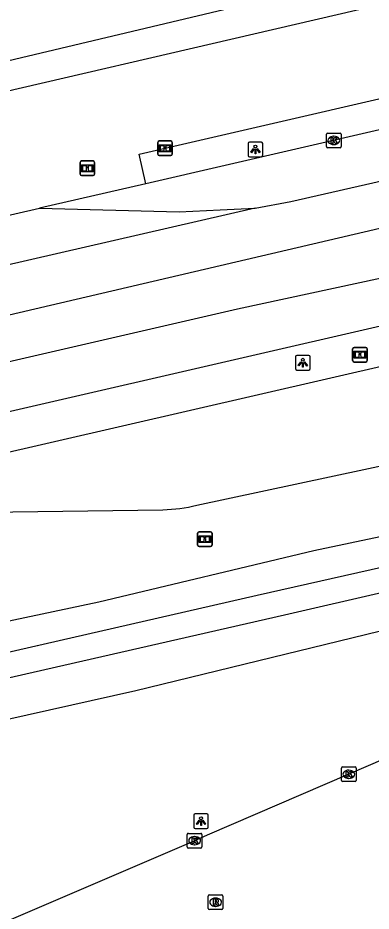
# Model space of a CAD drawing. Extents: x 156414 to 157775, y 382335 to 383765.
# Drawn here: x 157465.7 to 157489.8, y 383062.8 to 383123.7 of the extents above; entities that cross this region are included whole.
import ezdxf

# ---------------------------------------------------------------- set-up
doc = ezdxf.new("R2010")
doc.units = 0
for name, color, linetype in [('IMGEO_Berm_groen', 7, 'Continuous'), ('IMGEO_Informatiebord', 7, 'Continuous'), ('IMGEO_Kolk', 7, 'Continuous'), ('IMGEO_Lichtpunt', 7, 'Continuous'), ('IMGEO_Parkeervlak_open', 7, 'Continuous'), ('IMGEO_Rijbaan_lokaal_gesloten', 7, 'Continuous'), ('IMGEO_Rijbaan_regionaal_gesloten', 7, 'Continuous'), ('IMGEO_Rioolput', 7, 'Continuous'), ('IMGEO_Waterloop', 7, 'Continuous')]:
    doc.layers.add(name, color=color, linetype=linetype)

msp = doc.modelspace()

# ---------------------------------------------------------------- linework, layer by layer
at = {"layer": 'IMGEO_Berm_groen'}
for points in [[(157527.262, 383132.917), (157503.281, 383127.581), (157441.735, 383113.301), (157413.212, 383106.535), (157408.809, 383105.2)], [(157533.654, 383097.879), (157511.984, 383092.881), (157485.918, 383087.378), (157471.256, 383083.883), (157452.239, 383079.868), (157451.629, 383080.509), (157447.866, 383079.831), (157448.023, 383078.675), (157412.908, 383070.274), (157404.351, 383068.014)], [(157407.981, 383062.834), (157444.123, 383071.228), (157473.781, 383077.858), (157495.957, 383083.276)]]:
    msp.add_lwpolyline(points, dxfattribs=at)
at = {"layer": 'IMGEO_Informatiebord'}
for p, q in [((157475.377, 383115.31), (157476.167, 383115.31)), ((157476.167, 383115.31), (157475.377, 383115.31)), ((157475.277, 383114.41), (157475.277, 383115.21)), ((157475.277, 383115.21), (157475.277, 383114.41)), ((157476.267, 383115.21), (157476.267, 383114.41)), ((157476.267, 383114.41), (157476.267, 383115.21)), ((157476.167, 383114.31), (157475.377, 383114.31)), ((157475.377, 383114.31), (157476.167, 383114.31)), ((157469.977, 383113.044), (157469.977, 383113.844)), ((157469.977, 383113.844), (157469.977, 383113.044)), ((157470.077, 383113.944), (157470.867, 383113.944)), ((157470.867, 383113.944), (157470.077, 383113.944)), ((157470.967, 383113.844), (157470.967, 383113.044)), ((157470.967, 383113.044), (157470.967, 383113.844)), ((157470.867, 383112.944), (157470.077, 383112.944)), ((157470.077, 383112.944), (157470.867, 383112.944)), ((157488.565, 383100.342), (157488.565, 383101.142)), ((157488.565, 383101.142), (157488.565, 383100.342)), ((157488.665, 383101.242), (157489.455, 383101.242)), ((157489.455, 383101.242), (157488.665, 383101.242)), ((157489.555, 383101.142), (157489.555, 383100.342)), ((157489.555, 383100.342), (157489.555, 383101.142)), ((157489.455, 383100.242), (157488.665, 383100.242)), ((157488.665, 383100.242), (157489.455, 383100.242)), ((157477.99, 383087.772), (157477.99, 383088.572)), ((157477.99, 383088.572), (157477.99, 383087.772)), ((157478.09, 383088.672), (157478.88, 383088.672)), ((157478.88, 383088.672), (157478.09, 383088.672)), ((157478.98, 383088.572), (157478.98, 383087.772)), ((157478.98, 383087.772), (157478.98, 383088.572)), ((157478.88, 383087.672), (157478.09, 383087.672)), ((157478.09, 383087.672), (157478.88, 383087.672))]:
    msp.add_line(p, q, dxfattribs=at)
for points in [[(157475.378, 383115.042), (157476.166, 383115.042), (157476.166, 383114.578), (157475.378, 383114.578), (157475.378, 383115.042)], [(157475.443, 383114.977), (157475.443, 383114.643), (157475.718, 383114.643), (157475.719, 383114.856), (157475.823, 383114.857), (157475.824, 383114.643), (157476.101, 383114.643), (157476.101, 383114.977), (157475.825, 383114.977), (157475.825, 383114.897), (157475.719, 383114.897), (157475.719, 383114.977), (157475.443, 383114.977)], [(157470.078, 383113.676), (157470.866, 383113.676), (157470.866, 383113.212), (157470.078, 383113.212), (157470.078, 383113.676)], [(157470.143, 383113.611), (157470.143, 383113.277), (157470.418, 383113.277), (157470.419, 383113.49), (157470.523, 383113.491), (157470.524, 383113.277), (157470.801, 383113.277), (157470.801, 383113.611), (157470.525, 383113.611), (157470.525, 383113.531), (157470.419, 383113.531), (157470.419, 383113.611), (157470.143, 383113.611)], [(157488.666, 383100.974), (157489.454, 383100.974), (157489.454, 383100.51), (157488.666, 383100.51), (157488.666, 383100.974)], [(157488.731, 383100.909), (157488.731, 383100.575), (157489.006, 383100.575), (157489.007, 383100.788), (157489.111, 383100.789), (157489.112, 383100.575), (157489.389, 383100.575), (157489.389, 383100.909), (157489.113, 383100.909), (157489.113, 383100.829), (157489.007, 383100.829), (157489.007, 383100.909), (157488.731, 383100.909)], [(157478.091, 383088.404), (157478.879, 383088.404), (157478.879, 383087.94), (157478.091, 383087.94), (157478.091, 383088.404)], [(157478.156, 383088.339), (157478.156, 383088.005), (157478.431, 383088.005), (157478.432, 383088.218), (157478.536, 383088.219), (157478.537, 383088.005), (157478.814, 383088.005), (157478.814, 383088.339), (157478.538, 383088.339), (157478.538, 383088.259), (157478.432, 383088.259), (157478.432, 383088.339), (157478.156, 383088.339)]]:
    msp.add_lwpolyline(points, dxfattribs=at)
for centre, start, end in [((157475.377, 383115.21), 90, 180), ((157475.377, 383115.21), 90, 180), ((157476.167, 383115.21), 0, 90), ((157476.167, 383115.21), 360, 90), ((157475.377, 383114.41), 180, 270), ((157475.377, 383114.41), 180, 270), ((157476.167, 383114.41), 270, 0), ((157476.167, 383114.41), 270, 0), ((157470.077, 383113.844), 90, 180), ((157470.077, 383113.844), 90, 180), ((157470.867, 383113.844), 0, 90), ((157470.867, 383113.844), 360, 90), ((157470.077, 383113.044), 180, 270), ((157470.077, 383113.044), 180, 270), ((157470.867, 383113.044), 270, 0), ((157470.867, 383113.044), 270, 0), ((157488.665, 383101.142), 90, 180), ((157488.665, 383101.142), 90, 180), ((157489.455, 383101.142), 0, 90), ((157489.455, 383101.142), 360, 90), ((157488.665, 383100.342), 180, 270), ((157488.665, 383100.342), 180, 270), ((157489.455, 383100.342), 270, 0), ((157489.455, 383100.342), 270, 0), ((157478.09, 383088.572), 90, 180), ((157478.09, 383088.572), 90, 180), ((157478.88, 383088.572), 0, 90), ((157478.88, 383088.572), 360, 90), ((157478.09, 383087.772), 180, 270), ((157478.09, 383087.772), 180, 270), ((157478.88, 383087.772), 270, 0), ((157478.88, 383087.772), 270, 0)]:
    msp.add_arc(centre, 0.1, start, end, dxfattribs=at)
at = {"layer": 'IMGEO_Kolk'}
for p, q in [((157486.778, 383114.92), (157486.778, 383115.772)), ((157486.853, 383115.846), (157487.705, 383115.846)), ((157487.266, 383115.626), (157487.291, 383115.626)), ((157487.779, 383115.772), (157487.779, 383114.92)), ((157487.705, 383114.846), (157486.853, 383114.846)), ((157487.289, 383115.066), (157487.264, 383115.066)), ((157487.802, 383071.723), (157487.802, 383072.575)), ((157487.877, 383072.649), (157488.729, 383072.649)), ((157488.29, 383072.429), (157488.315, 383072.429)), ((157488.803, 383072.575), (157488.803, 383071.723)), ((157488.729, 383071.649), (157487.877, 383071.649)), ((157488.313, 383071.869), (157488.288, 383071.869)), ((157477.289, 383067.199), (157477.289, 383068.051)), ((157477.364, 383068.125), (157478.216, 383068.125)), ((157477.777, 383067.905), (157477.802, 383067.905)), ((157478.29, 383068.051), (157478.29, 383067.199)), ((157477.8, 383067.345), (157477.775, 383067.345)), ((157478.216, 383067.125), (157477.364, 383067.125))]:
    msp.add_line(p, q, dxfattribs=at)
for points in [[(157486.778, 383114.92), (157486.778, 383115.772)], [(157486.853, 383115.846), (157487.705, 383115.846)], [(157487.099, 383115.546), (157487.222, 383115.546), (157487.222, 383115.395), (157487.352, 383115.546), (157487.516, 383115.546), (157487.37, 383115.395), (157487.523, 383115.146), (157487.371, 383115.146), (157487.286, 383115.31), (157487.222, 383115.243), (157487.222, 383115.146), (157487.099, 383115.146), (157487.099, 383115.546)], [(157487.779, 383115.772), (157487.779, 383114.92)], [(157487.705, 383114.846), (157486.853, 383114.846)], [(157487.802, 383071.723), (157487.802, 383072.575)], [(157487.877, 383072.649), (157488.729, 383072.649)], [(157488.123, 383072.349), (157488.246, 383072.349), (157488.246, 383072.198), (157488.376, 383072.349), (157488.54, 383072.349), (157488.394, 383072.198), (157488.547, 383071.949), (157488.395, 383071.949), (157488.31, 383072.113), (157488.246, 383072.046), (157488.246, 383071.949), (157488.123, 383071.949), (157488.123, 383072.349)], [(157488.803, 383072.575), (157488.803, 383071.723)], [(157488.729, 383071.649), (157487.877, 383071.649)], [(157477.289, 383067.199), (157477.289, 383068.051)], [(157477.364, 383068.125), (157478.216, 383068.125)], [(157477.61, 383067.825), (157477.733, 383067.825), (157477.733, 383067.674), (157477.863, 383067.825), (157478.027, 383067.825), (157477.881, 383067.674), (157478.034, 383067.425), (157477.882, 383067.425), (157477.797, 383067.589), (157477.733, 383067.522), (157477.733, 383067.425), (157477.61, 383067.425), (157477.61, 383067.825)], [(157478.29, 383068.051), (157478.29, 383067.199)], [(157478.216, 383067.125), (157477.364, 383067.125)]]:
    msp.add_lwpolyline(points, dxfattribs=at)
for centre, start, end in [((157486.855, 383115.77), 91.55205, 178.44795), ((157486.855, 383115.77), 91.55205, 178.44795), ((157487.703, 383115.77), 1.55205, 88.44795), ((157487.703, 383115.77), 1.55205, 88.44795), ((157486.855, 383114.922), 181.55205, 268.44795), ((157486.855, 383114.922), 181.55205, 268.44795), ((157487.703, 383114.922), 271.55205, 358.44795), ((157487.703, 383114.922), 271.55205, 358.44795), ((157487.879, 383072.573), 91.55205, 178.44795), ((157487.879, 383072.573), 91.55205, 178.44795), ((157488.727, 383072.573), 1.55205, 88.44795), ((157488.727, 383072.573), 1.55205, 88.44795), ((157487.879, 383071.725), 181.55205, 268.44795), ((157487.879, 383071.725), 181.55205, 268.44795), ((157488.727, 383071.725), 271.55205, 358.44795), ((157488.727, 383071.725), 271.55205, 358.44795), ((157477.366, 383068.049), 91.55205, 178.44795), ((157477.366, 383068.049), 91.55205, 178.44795), ((157478.214, 383068.049), 1.55205, 88.44795), ((157478.214, 383068.049), 1.55205, 88.44795), ((157477.366, 383067.201), 181.55205, 268.44795), ((157477.366, 383067.201), 181.55205, 268.44795), ((157478.214, 383067.201), 271.55205, 358.44795), ((157478.214, 383067.201), 271.55205, 358.44795)]:
    msp.add_arc(centre, 0.0765, start, end, dxfattribs=at)
for centre, major_axis, ratio, start_param, end_param in [((157487.265, 383115.346), (-0.387, 0.002), 0.722429, 4.712389, 7.853982), ((157487.29, 383115.346), (-0.39, 0.002), 0.717154, 1.570796, 4.712389), ((157488.289, 383072.149), (-0.387, 0.002), 0.722429, 4.712389, 7.853982), ((157488.314, 383072.149), (-0.39, 0.002), 0.717154, 1.570796, 4.712389), ((157477.776, 383067.625), (-0.387, 0.002), 0.722429, 4.712389, 7.853982), ((157477.801, 383067.625), (-0.39, 0.002), 0.717154, 1.570796, 4.712389)]:
    msp.add_ellipse(centre, major_axis=major_axis, ratio=ratio, start_param=start_param, end_param=end_param, dxfattribs=at)
at = {"layer": 'IMGEO_Lichtpunt'}
for p, q in [((157481.437, 383115.134), (157481.437, 383114.327)), ((157481.437, 383115.134), (157481.437, 383114.327)), ((157482.339, 383115.229), (157481.531, 383115.229)), ((157482.339, 383115.229), (157481.531, 383115.229)), ((157482.433, 383114.327), (157482.433, 383115.134)), ((157482.433, 383114.327), (157482.433, 383115.134)), ((157481.531, 383114.233), (157482.339, 383114.233)), ((157481.531, 383114.233), (157482.339, 383114.233)), ((157485.568, 383100.695), (157484.76, 383100.695)), ((157485.568, 383100.695), (157484.76, 383100.695)), ((157484.666, 383100.6), (157484.666, 383099.793)), ((157484.666, 383100.6), (157484.666, 383099.793)), ((157485.662, 383099.793), (157485.662, 383100.6)), ((157485.662, 383099.793), (157485.662, 383100.6)), ((157484.76, 383099.699), (157485.568, 383099.699)), ((157484.76, 383099.699), (157485.568, 383099.699)), ((157477.726, 383069.355), (157477.726, 383068.548)), ((157477.726, 383069.355), (157477.726, 383068.548)), ((157478.628, 383069.45), (157477.82, 383069.45)), ((157478.628, 383069.45), (157477.82, 383069.45)), ((157478.722, 383068.548), (157478.722, 383069.355)), ((157478.722, 383068.548), (157478.722, 383069.355)), ((157477.82, 383068.454), (157478.628, 383068.454)), ((157477.82, 383068.454), (157478.628, 383068.454))]:
    msp.add_line(p, q, dxfattribs=at)
for points in [[(157481.811, 383114.798), (157481.85, 383114.77), (157481.662, 383114.508), (157481.624, 383114.535), (157481.811, 383114.798)], [(157481.913, 383114.75), (157481.96, 383114.75), (157481.96, 383114.428), (157481.913, 383114.428), (157481.913, 383114.75)], [(157482.023, 383114.77), (157482.061, 383114.797), (157482.248, 383114.535), (157482.209, 383114.507), (157482.023, 383114.77)], [(157485.04, 383100.264), (157485.079, 383100.236), (157484.891, 383099.974), (157484.853, 383100.001), (157485.04, 383100.264)], [(157485.142, 383100.216), (157485.189, 383100.216), (157485.189, 383099.894), (157485.142, 383099.894), (157485.142, 383100.216)], [(157485.252, 383100.236), (157485.29, 383100.263), (157485.477, 383100.001), (157485.438, 383099.973), (157485.252, 383100.236)], [(157478.1, 383069.019), (157478.139, 383068.991), (157477.951, 383068.729), (157477.913, 383068.756), (157478.1, 383069.019)], [(157478.202, 383068.971), (157478.249, 383068.971), (157478.249, 383068.649), (157478.202, 383068.649), (157478.202, 383068.971)], [(157478.312, 383068.991), (157478.35, 383069.018), (157478.537, 383068.756), (157478.498, 383068.728), (157478.312, 383068.991)]]:
    msp.add_lwpolyline(points, dxfattribs=at)
for centre in [(157481.936, 383114.932), (157485.165, 383100.398), (157478.225, 383069.153)]:
    msp.add_circle(centre, 0.0994, dxfattribs=at)
for centre, start, end in [((157481.531, 383115.134), 90, 180), ((157481.531, 383115.134), 90, 180), ((157482.339, 383115.134), 0, 90), ((157482.339, 383115.134), 0, 90), ((157481.531, 383114.327), 180, 270), ((157481.531, 383114.327), 180, 270), ((157482.339, 383114.327), 270, 0), ((157482.339, 383114.327), 270, 360), ((157484.76, 383100.6), 90, 180), ((157484.76, 383100.6), 90, 180), ((157485.568, 383100.6), 0, 90), ((157485.568, 383100.6), 0, 90), ((157484.76, 383099.793), 180, 270), ((157484.76, 383099.793), 180, 270), ((157485.568, 383099.793), 270, 0), ((157485.568, 383099.793), 270, 360), ((157477.82, 383069.355), 90, 180), ((157477.82, 383069.355), 90, 180), ((157478.628, 383069.355), 0, 90), ((157478.628, 383069.355), 0, 90), ((157477.82, 383068.548), 180, 270), ((157477.82, 383068.548), 180, 270), ((157478.628, 383068.548), 270, 0), ((157478.628, 383068.548), 270, 360)]:
    msp.add_arc(centre, 0.0946, start, end, dxfattribs=at)
at = {"layer": 'IMGEO_Parkeervlak_open'}
msp.add_lwpolyline([(157474.453, 383112.394), (157474.007, 383114.402), (157500.113, 383120.438), (157500.631, 383118.42)], dxfattribs=at)
at = {"layer": 'IMGEO_Rijbaan_lokaal_gesloten'}
msp.add_lwpolyline([(157494.732, 383073.913), (157495.364, 383074.205), (157495.004, 383075.041), (157493.106, 383074.225), (157488.303, 383072.149), (157478.653, 383067.996), (157477.79, 383067.625), (157477.37, 383067.444), (157465.442, 383062.313), (157463.842, 383061.622), (157447.567, 383054.599), (157444.861, 383053.431), (157430.83, 383047.382), (157427.758, 383046.058), (157426.092, 383045.34), (157422.196, 383043.689), (157419.444, 383042.49), (157415.71, 383041.121)], dxfattribs=at)
at = {"layer": 'IMGEO_Rijbaan_regionaal_gesloten'}
for points in [[(157481.928, 383110.74), (157484.344, 383111.176), (157500.422, 383114.851), (157506.902, 383116.363), (157511.381, 383117.526), (157520.109, 383120.294), (157520.328, 383120.376)], [(157532.484, 383119.14), (157492.17, 383109.742), (157460.546, 383102.37), (157404.352, 383089.558)], [(157500.631, 383118.42), (157474.453, 383112.394)], [(157519.986, 383112.293), (157480.722, 383103.84), (157405.149, 383086.423)], [(157474.453, 383112.394), (157467.219, 383110.733)], [(157406.588, 383080.654), (157407.639, 383080.879), (157514.614, 383105.513), (157516.56, 383105.994), (157524.23, 383108.221), (157535.353, 383111.255)], [(157402.732, 383095.926), (157422.654, 383100.5), (157467.219, 383110.733)], [(157481.928, 383110.74), (157424.036, 383097.432), (157403.567, 383092.645)], [(157467.219, 383110.733), (157476.732, 383110.471), (157479.52, 383110.615), (157481.928, 383110.74)], [(157504.257, 383105.862), (157405.963, 383083.223)], [(157477.932, 383090.479), (157530.201, 383101.653), (157535.119, 383102.708)], [(157463.664, 383090.02), (157475.625, 383090.174)]]:
    msp.add_lwpolyline(points, dxfattribs=at)
msp.add_arc((157475.14, 383102.722), 12.557, 272.21467, 282.84771, dxfattribs=at)
at = {"layer": 'IMGEO_Rioolput'}
for p, q in [((157478.721, 383063.002), (157478.721, 383063.854)), ((157478.796, 383063.928), (157479.648, 383063.928)), ((157479.209, 383063.708), (157479.234, 383063.708)), ((157479.722, 383063.854), (157479.722, 383063.002)), ((157479.232, 383063.148), (157479.207, 383063.148)), ((157479.648, 383062.928), (157478.796, 383062.928))]:
    msp.add_line(p, q, dxfattribs=at)
for points in [[(157478.721, 383063.002), (157478.721, 383063.854)], [(157478.796, 383063.928), (157479.648, 383063.928)], [(157479.31, 383063.626), (157479.058, 383063.628), (157479.058, 383063.228)], [(157479.236, 383063.547), (157479.182, 383063.547), (157479.182, 383063.466)], [(157479.722, 383063.854), (157479.722, 383063.002)], [(157479.058, 383063.228), (157479.182, 383063.228), (157479.182, 383063.39), (157479.193, 383063.39)], [(157479.182, 383063.466), (157479.234, 383063.466)], [(157479.24, 383063.361), (157479.311, 383063.228), (157479.451, 383063.228), (157479.386, 383063.354)], [(157479.648, 383062.928), (157478.796, 383062.928)]]:
    msp.add_lwpolyline(points, dxfattribs=at)
for centre, radius, start, end in [((157478.798, 383063.852), 0.0765, 91.55205, 178.44795), ((157478.798, 383063.852), 0.0765, 91.55205, 178.44795), ((157479.242, 383063.451), 0.0964, 77.00612, 93.18647), ((157479.309, 383063.516), 0.109, 350.36119, 89.41601), ((157479.646, 383063.852), 0.0765, 1.55205, 88.44795), ((157479.646, 383063.852), 0.0765, 1.55205, 88.44795), ((157478.798, 383063.004), 0.0765, 181.55205, 268.44795), ((157478.798, 383063.004), 0.0765, 181.55205, 268.44795), ((157479.192, 383063.337), 0.0533, 26.02933, 88.69889), ((157479.218, 383063.655), 0.19, 274.7715, 282.96867), ((157479.256, 383063.508), 0.0378, 276.66336, 79.67722), ((157479.307, 383063.516), 0.112, 277.58423, 350.98172), ((157479.291, 383063.301), 0.108, 29.51342, 73.79051), ((157479.646, 383063.004), 0.0765, 271.55205, 358.44795), ((157479.646, 383063.004), 0.0765, 271.55205, 358.44795)]:
    msp.add_arc(centre, radius, start, end, dxfattribs=at)
for centre, major_axis, ratio, start_param, end_param in [((157479.208, 383063.428), (-0.387, 0.002), 0.722429, 4.712389, 7.853982), ((157479.233, 383063.428), (-0.39, 0.002), 0.717154, 1.570796, 4.712389)]:
    msp.add_ellipse(centre, major_axis=major_axis, ratio=ratio, start_param=start_param, end_param=end_param, dxfattribs=at)
at = {"layer": 'IMGEO_Waterloop'}
for points in [[(157511.391, 383131.769), (157457.039, 383118.86), (157407.272, 383107.183), (157402.049, 383106.376), (157397.166, 383107.778), (157393.981, 383108.924), (157388.461, 383112.916), (157384.13, 383119.54), (157382.686, 383126.079)], [(157449.519, 383078.597), (157450.735, 383078.918), (157450.931, 383077.953), (157452.039, 383077.488), (157482.064, 383084.351), (157529.21, 383094.967), (157534.25, 383096.218), (157534.608, 383095.11), (157532.034, 383094.074), (157483.923, 383082.993), (157451.718, 383075.666), (157433.131, 383071.09), (157407.359, 383064.692)]]:
    msp.add_lwpolyline(points, dxfattribs=at)

doc.saveas('drawing.dxf')
